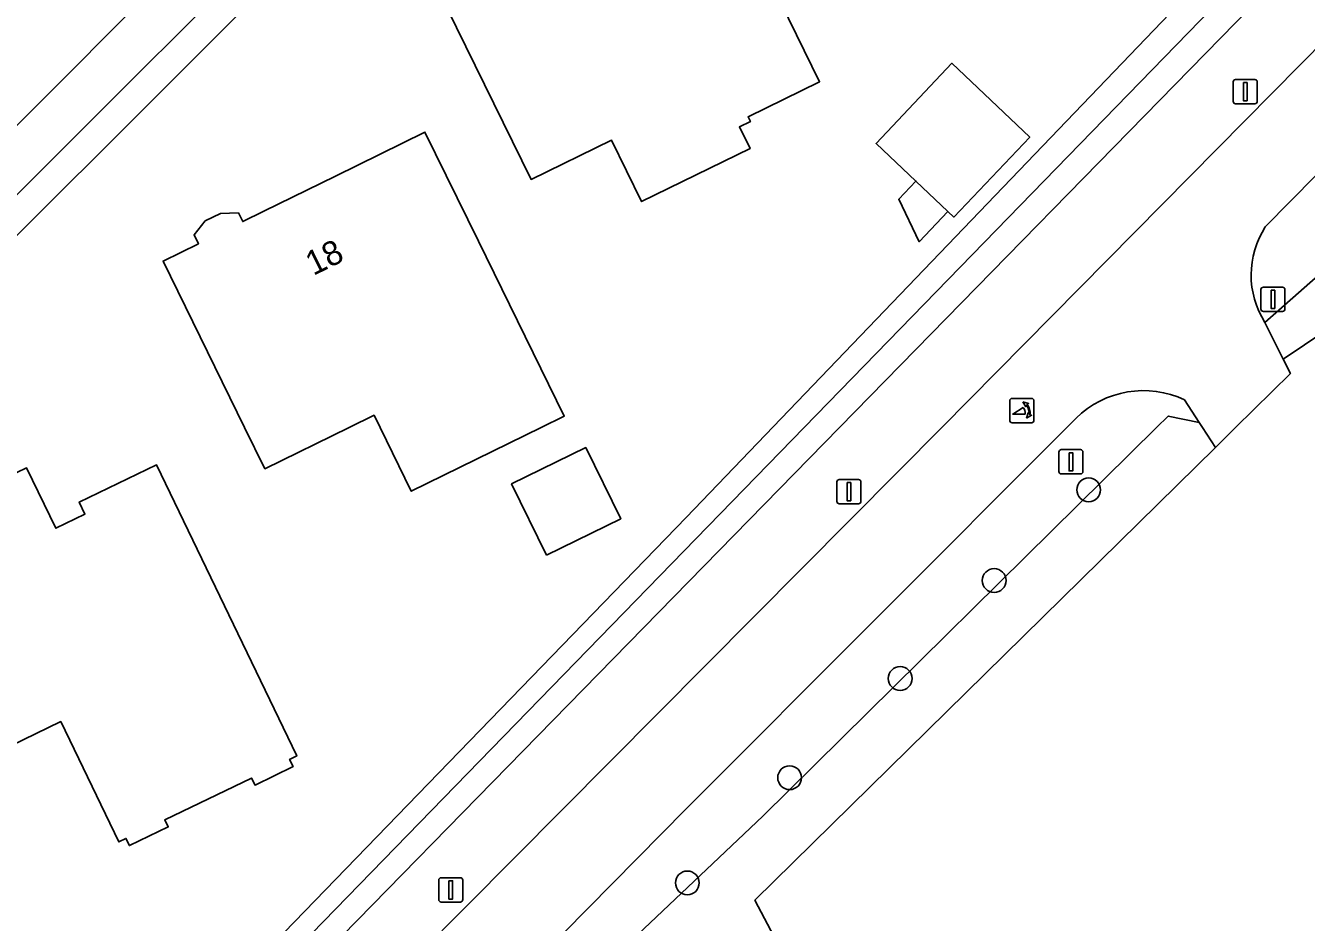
# Model space of a CAD drawing. Extents: x 160455 to 162082, y 388339 to 389736.
# Drawn here: x 160854.5 to 160907.2, y 389229.6 to 389266.5 of the extents above; entities that cross this region are included whole.
import ezdxf

# ---------------------------------------------------------------- set-up
doc = ezdxf.new("R2010")
doc.units = 0
for name, color, linetype in [('IMGEO_Afsluitpaal', 7, 'Continuous'), ('IMGEO_Berm_groen', 7, 'Continuous'), ('IMGEO_Boom', 7, 'Continuous'), ('IMGEO_Erf', 7, 'Continuous'), ('IMGEO_Greppel_droge_sloot', 7, 'Continuous'), ('IMGEO_Groenvoorziening', 7, 'Continuous'), ('IMGEO_Hek', 7, 'Continuous'), ('IMGEO_Lichtmast', 7, 'Continuous'), ('IMGEO_Pand', 7, 'Continuous'), ('IMGEO_Pand_nummerreeks', 7, 'Continuous'), ('IMGEO_Parkeervlak_open', 7, 'Continuous'), ('IMGEO_Poller', 7, 'Continuous'), ('IMGEO_Rijbaan_lokaal_gesloten', 7, 'Continuous'), ('IMGEO_Voetpad_open', 7, 'Continuous'), ('IMGEO_Waterloop', 7, 'Continuous')]:
    doc.layers.add(name, color=color, linetype=linetype)

msp = doc.modelspace()

# ---------------------------------------------------------------- linework, layer by layer
at = {"layer": 'IMGEO_Afsluitpaal'}
for p, q in [((160905.337, 389254.872), (160905.337, 389255.672)), ((160905.337, 389255.672), (160905.337, 389254.872)), ((160905.437, 389255.772), (160906.227, 389255.772)), ((160906.227, 389255.772), (160905.437, 389255.772)), ((160906.327, 389255.672), (160906.327, 389254.872)), ((160906.327, 389254.872), (160906.327, 389255.672)), ((160906.227, 389254.772), (160905.437, 389254.772)), ((160905.437, 389254.772), (160906.227, 389254.772)), ((160897.023, 389248.188), (160897.023, 389248.988)), ((160897.023, 389248.988), (160897.023, 389248.188)), ((160897.123, 389249.088), (160897.913, 389249.088)), ((160897.913, 389249.088), (160897.123, 389249.088)), ((160898.013, 389248.988), (160898.013, 389248.188)), ((160898.013, 389248.188), (160898.013, 389248.988)), ((160897.913, 389248.088), (160897.123, 389248.088)), ((160897.123, 389248.088), (160897.913, 389248.088))]:
    msp.add_line(p, q, dxfattribs=at)
for points in [[(160905.757, 389255.647), (160905.907, 389255.647), (160905.907, 389254.897), (160905.757, 389254.897), (160905.757, 389255.647)], [(160897.443, 389248.963), (160897.593, 389248.963), (160897.593, 389248.213), (160897.443, 389248.213), (160897.443, 389248.963)]]:
    msp.add_lwpolyline(points, dxfattribs=at)
for centre, start, end in [((160905.437, 389255.672), 90, 180), ((160905.437, 389255.672), 90, 180), ((160906.227, 389255.672), 0, 90), ((160906.227, 389255.672), 360, 90), ((160905.437, 389254.872), 180, 270), ((160905.437, 389254.872), 180, 270), ((160906.227, 389254.872), 270, 0), ((160906.227, 389254.872), 270, 0), ((160897.123, 389248.988), 90, 180), ((160897.123, 389248.988), 90, 180), ((160897.913, 389248.988), 0, 90), ((160897.913, 389248.988), 360, 90), ((160897.123, 389248.188), 180, 270), ((160897.123, 389248.188), 180, 270), ((160897.913, 389248.188), 270, 0), ((160897.913, 389248.188), 270, 0)]:
    msp.add_arc(centre, 0.1, start, end, dxfattribs=at)
at = {"layer": 'IMGEO_Berm_groen'}
msp.add_lwpolyline([(160870.656, 389228.309), (160890.394, 389248.173), (160892.2, 389250), (160914.881, 389272.948), (160920.665, 389278.775), (160922.065, 389280.415), (160923.85, 389282.308), (160923.562, 389282.652), (160921.88, 389284.617), (160887.998, 389250), (160853.879, 389215.14), (160851.494, 389212.563), (160848.916, 389210.18), (160846.16, 389208.004), (160846.913, 389206.534), (160847.69, 389206.907), (160850.62, 389209.147), (160857.999, 389215.772)], close=True, dxfattribs=at)
for points in [[(160884.843, 389234.014), (160901.045, 389250), (160901.523, 389250.472), (160902.799, 389250.209), (160902.197, 389251.136)], [(160897.728, 389250.378), (160897.351, 389250), (160881.689, 389234.313), (160873.607, 389226.128), (160866.026, 389218.626), (160865.97, 389218.544), (160865.922, 389218.458), (160865.881, 389218.368), (160865.849, 389218.274), (160865.825, 389218.178), (160865.81, 389218.08), (160865.803, 389217.981), (160865.806, 389217.882), (160865.817, 389217.784), (160865.837, 389217.687), (160865.866, 389217.592), (160865.888, 389217.535), (160866.419, 389216.474), (160869.903, 389219.878), (160884.843, 389234.014)]]:
    msp.add_lwpolyline(points, dxfattribs=at)
msp.add_arc((160900.504, 389247.563), 3.954, 64.6507, 134.6022, dxfattribs=at)
at = {"layer": 'IMGEO_Boom'}
for centre in [(160898.249, 389247.435), (160894.36, 389243.704), (160890.491, 389239.674), (160885.942, 389235.594), (160881.732, 389231.265)]:
    msp.add_circle(centre, 0.489, dxfattribs=at)
at = {"layer": 'IMGEO_Erf'}
for points in [[(160900.397, 389304.112), (160889.626, 389293.379), (160867.245, 389270.976), (160846.216, 389250), (160833.909, 389237.724), (160832.397, 389236.292), (160844.925, 389210.52), (160845.146, 389210.064), (160857.93, 389221.775), (160881.681, 389246.302), (160902.239, 389267.711)], [(160979.695, 389203.341), (160977.108, 389208.451), (160972.884, 389206.319), (160971.771, 389205.758), (160969.026, 389211.114), (160941.881, 389264.074), (160931.643, 389261.015), (160911.604, 389256.404), (160906.256, 389252.814), (160906.55, 389252.215), (160904.296, 389250), (160903.465, 389249.183), (160884.515, 389230.559), (160899.419, 389202.29), (160907.13, 389187.879), (160912.769, 389177.305), (160913.598, 389175.984), (160922.466, 389180.512), (160922.556, 389180.328), (160951.698, 389120.819)]]:
    msp.add_lwpolyline(points, dxfattribs=at)
for points in [[(160871.472, 389268.035), (160874.775, 389269.667), (160874.333, 389270.562), (160878.816, 389272.743), (160879.253, 389271.85), (160879.69, 389272.064), (160879.786, 389271.868), (160882.732, 389273.308), (160887.176, 389264.22), (160884.23, 389262.779), (160884.326, 389262.583), (160883.879, 389262.365), (160884.316, 389261.472), (160879.852, 389259.29), (160878.612, 389261.825), (160875.3, 389260.206)], [(160892.455, 389258.887), (160891.277, 389257.642), (160890.435, 389259.389), (160891.139, 389260.133), (160889.497, 389261.687), (160892.615, 389264.981), (160895.821, 389261.946), (160892.703, 389258.652)], [(160873.139, 389257.662), (160876.667, 389250.467), (160875.715, 389250), (160870.372, 389247.38), (160869.087, 389250), (160868.839, 389250.505), (160867.81, 389250), (160864.349, 389248.302), (160863.516, 389250), (160860.16, 389256.842), (160861.612, 389257.56), (160861.434, 389257.921), (160861.893, 389258.505), (160862.516, 389258.804), (160863.26, 389258.826), (160863.436, 389258.467), (160864.301, 389258.892), (160867.258, 389260.344), (160870.936, 389262.15)], [(160875.935, 389244.744), (160874.497, 389247.676), (160877.554, 389249.175), (160878.992, 389246.243)], [(160865.662, 389236.488), (160865.365, 389236.345), (160865.508, 389236.048), (160863.942, 389235.292), (160863.803, 389235.58), (160860.23, 389233.857), (160860.369, 389233.569), (160858.776, 389232.8), (160858.633, 389233.097), (160858.336, 389232.954), (160855.948, 389237.904), (160853.374, 389236.662), (160849.003, 389245.656), (160849.79, 389246.043), (160849.742, 389246.141), (160853.691, 389248.057), (160853.739, 389247.958), (160854.535, 389248.343), (160855.741, 389245.856), (160856.945, 389246.439), (160856.708, 389246.928), (160859.883, 389248.467)]]:
    msp.add_lwpolyline(points, close=True, dxfattribs=at)
at = {"layer": 'IMGEO_Greppel_droge_sloot'}
msp.add_lwpolyline([(160947.644, 389257.639), (160942.773, 389264.724), (160940.019, 389268.145), (160927.121, 389276.513), (160924.197, 389273.379), (160936.991, 389266.357), (160928.346, 389262.044), (160909.889, 389258.182), (160905.504, 389254.321), (160906.256, 389252.814), (160911.604, 389256.404), (160931.643, 389261.015), (160941.881, 389264.074), (160969.026, 389211.114), (160969.244, 389211.469), (160971.39, 389212.21)], close=True, dxfattribs=at)
at = {"layer": 'IMGEO_Groenvoorziening'}
for points in [[(160853.898, 389216.458), (160886.534, 389250), (160921.088, 389285.514), (160920.48, 389286.174), (160902.239, 389267.711), (160881.681, 389246.302), (160857.93, 389221.775), (160845.146, 389210.064), (160845.569, 389209.194), (160848.528, 389211.401), (160851.31, 389213.827)], [(160853.879, 389215.14), (160887.998, 389250), (160921.88, 389284.617), (160921.088, 389285.514), (160886.534, 389250), (160853.898, 389216.458), (160851.31, 389213.827), (160848.528, 389211.401), (160845.569, 389209.194), (160845.733, 389208.863), (160846.16, 389208.004), (160848.916, 389210.18), (160851.494, 389212.563)]]:
    msp.add_lwpolyline(points, close=True, dxfattribs=at)
for points in [[(160926.491, 389279.283), (160924.251, 389277.239), (160905.518, 389258.251)], [(160905.504, 389254.321), (160909.889, 389258.182), (160928.346, 389262.044), (160936.991, 389266.357), (160924.197, 389273.379), (160927.121, 389276.513), (160940.019, 389268.145), (160942.773, 389264.724), (160947.644, 389257.639), (160971.39, 389212.21), (160969.244, 389211.469), (160969.026, 389211.114), (160971.771, 389205.758), (160972.884, 389206.319), (160977.108, 389208.451)]]:
    msp.add_lwpolyline(points, dxfattribs=at)
msp.add_arc((160908.562, 389256.275), 3.629, 147.0137, 212.5781, dxfattribs=at)
at = {"layer": 'IMGEO_Hek'}
msp.add_lwpolyline([(160845.146, 389210.064), (160857.93, 389221.775), (160881.681, 389246.302), (160902.239, 389267.711), (160920.48, 389286.174)], dxfattribs=at)
at = {"layer": 'IMGEO_Lichtmast'}
for p, q in [((160904.294, 389264.314), (160905.084, 389264.314)), ((160905.084, 389264.314), (160904.294, 389264.314)), ((160904.194, 389263.414), (160904.194, 389264.214)), ((160904.194, 389264.214), (160904.194, 389263.414)), ((160905.184, 389264.214), (160905.184, 389263.414)), ((160905.184, 389263.414), (160905.184, 389264.214)), ((160905.084, 389263.314), (160904.294, 389263.314)), ((160904.294, 389263.314), (160905.084, 389263.314)), ((160887.886, 389246.961), (160887.886, 389247.761)), ((160887.886, 389247.761), (160887.886, 389246.961)), ((160887.986, 389247.861), (160888.776, 389247.861)), ((160888.776, 389247.861), (160887.986, 389247.861)), ((160888.876, 389247.761), (160888.876, 389246.961)), ((160888.876, 389246.961), (160888.876, 389247.761)), ((160888.776, 389246.861), (160887.986, 389246.861)), ((160887.986, 389246.861), (160888.776, 389246.861)), ((160871.503, 389230.579), (160871.503, 389231.379)), ((160871.503, 389231.379), (160871.503, 389230.579)), ((160871.603, 389231.479), (160872.393, 389231.479)), ((160872.393, 389231.479), (160871.603, 389231.479)), ((160872.493, 389231.379), (160872.493, 389230.579)), ((160872.493, 389230.579), (160872.493, 389231.379)), ((160872.393, 389230.479), (160871.603, 389230.479)), ((160871.603, 389230.479), (160872.393, 389230.479))]:
    msp.add_line(p, q, dxfattribs=at)
for points in [[(160904.614, 389264.189), (160904.764, 389264.189), (160904.764, 389263.439), (160904.614, 389263.439), (160904.614, 389264.189)], [(160888.306, 389247.736), (160888.456, 389247.736), (160888.456, 389246.986), (160888.306, 389246.986), (160888.306, 389247.736)], [(160871.923, 389231.354), (160872.073, 389231.354), (160872.073, 389230.604), (160871.923, 389230.604), (160871.923, 389231.354)]]:
    msp.add_lwpolyline(points, dxfattribs=at)
for centre, start, end in [((160904.294, 389264.214), 90, 180), ((160904.294, 389264.214), 90, 180), ((160905.084, 389264.214), 0, 90), ((160905.084, 389264.214), 360, 90), ((160904.294, 389263.414), 180, 270), ((160904.294, 389263.414), 180, 270), ((160905.084, 389263.414), 270, 0), ((160905.084, 389263.414), 270, 0), ((160887.986, 389247.761), 90, 180), ((160887.986, 389247.761), 90, 180), ((160888.776, 389247.761), 0, 90), ((160888.776, 389247.761), 360, 90), ((160887.986, 389246.961), 180, 270), ((160887.986, 389246.961), 180, 270), ((160888.776, 389246.961), 270, 0), ((160888.776, 389246.961), 270, 0), ((160871.603, 389231.379), 90, 180), ((160871.603, 389231.379), 90, 180), ((160872.393, 389231.379), 0, 90), ((160872.393, 389231.379), 360, 90), ((160871.603, 389230.579), 180, 270), ((160871.603, 389230.579), 180, 270), ((160872.393, 389230.579), 270, 0), ((160872.393, 389230.579), 270, 0)]:
    msp.add_arc(centre, 0.1, start, end, dxfattribs=at)
at = {"layer": 'IMGEO_Pand'}
for points in [[(160879.852, 389259.29), (160884.316, 389261.472), (160883.879, 389262.365), (160884.326, 389262.583), (160884.23, 389262.779), (160887.176, 389264.22), (160882.732, 389273.308), (160879.786, 389271.868), (160879.69, 389272.064), (160879.253, 389271.85), (160878.816, 389272.743), (160874.333, 389270.562), (160874.775, 389269.667), (160871.472, 389268.035), (160875.3, 389260.206), (160878.612, 389261.825)], [(160891.139, 389260.133), (160892.455, 389258.887), (160892.703, 389258.652), (160895.821, 389261.946), (160892.615, 389264.981), (160889.497, 389261.687)], [(160867.258, 389260.344), (160864.301, 389258.892), (160863.436, 389258.467), (160863.26, 389258.826), (160862.516, 389258.804), (160861.893, 389258.505), (160861.434, 389257.921), (160861.612, 389257.56), (160860.16, 389256.842), (160863.516, 389250), (160864.349, 389248.302), (160867.81, 389250), (160868.839, 389250.505), (160869.087, 389250), (160870.372, 389247.38), (160875.715, 389250), (160876.667, 389250.467), (160873.139, 389257.662), (160870.936, 389262.15)], [(160892.455, 389258.887), (160891.139, 389260.133), (160890.435, 389259.389), (160891.277, 389257.642)], [(160875.935, 389244.744), (160878.992, 389246.243), (160877.554, 389249.175), (160874.497, 389247.676)], [(160858.776, 389232.8), (160860.369, 389233.569), (160860.23, 389233.857), (160863.803, 389235.58), (160863.942, 389235.292), (160865.508, 389236.048), (160865.365, 389236.345), (160865.662, 389236.488), (160859.883, 389248.467), (160856.708, 389246.928), (160856.945, 389246.439), (160855.741, 389245.856), (160854.535, 389248.343), (160853.739, 389247.958), (160853.691, 389248.057), (160849.742, 389246.141), (160849.79, 389246.043), (160849.003, 389245.656), (160853.374, 389236.662), (160855.948, 389237.904), (160858.336, 389232.954), (160858.633, 389233.097)]]:
    msp.add_lwpolyline(points, close=True, dxfattribs=at)
at = {"layer": 'IMGEO_Parkeervlak_open'}
msp.add_lwpolyline([(160848.091, 389256.368), (160849.509, 389254.958), (160863.543, 389268.957), (160862.113, 389270.389), (160858.987, 389267.272)], close=True, dxfattribs=at)
at = {"layer": 'IMGEO_Poller'}
for p, q in [((160895.001, 389251.099), (160895.001, 389250.292)), ((160895.001, 389251.099), (160895.001, 389250.292)), ((160895.903, 389251.194), (160895.095, 389251.194)), ((160895.903, 389251.194), (160895.095, 389251.194)), ((160895.997, 389250.292), (160895.997, 389251.099)), ((160895.997, 389250.292), (160895.997, 389251.099)), ((160895.095, 389250.197), (160895.903, 389250.197)), ((160895.095, 389250.197), (160895.903, 389250.197))]:
    msp.add_line(p, q, dxfattribs=at)
for points in [[(160895.68, 389250.923), (160895.668, 389250.85), (160895.543, 389251.055)], [(160895.543, 389251.055), (160895.774, 389250.989), (160895.703, 389250.957)], [(160895.636, 389250.55), (160895.123, 389250.55), (160895.553, 389250.825)], [(160895.696, 389250.378), (160895.762, 389250.609), (160895.792, 389250.541)], [(160895.828, 389250.514), (160895.9, 389250.503), (160895.696, 389250.378)]]:
    msp.add_lwpolyline(points, dxfattribs=at)
for centre, radius, start, end in [((160895.095, 389251.099), 0.0946, 90, 180), ((160895.095, 389251.099), 0.0946, 90, 180), ((160895.903, 389251.099), 0.0946, 0, 90), ((160895.903, 389251.099), 0.0946, 0, 90), ((160895.308, 389250.6), 0.332, 351.3247, 42.4854), ((160895.322, 389250.61), 0.476, 351.7527, 41.1691), ((160895.322, 389250.61), 0.516, 349.3569, 42.2912), ((160895.095, 389250.292), 0.0946, 180, 270), ((160895.095, 389250.292), 0.0946, 180, 270), ((160895.903, 389250.292), 0.0946, 270, 0), ((160895.903, 389250.292), 0.0946, 270, 0)]:
    msp.add_arc(centre, radius, start, end, dxfattribs=at)
at = {"layer": 'IMGEO_Rijbaan_lokaal_gesloten'}
for points in [[(160827.481, 389236.456), (160828.316, 389237.065), (160830.464, 389238.895), (160832.095, 389240.446), (160840.181, 389248.482), (160841.68, 389250), (160842.472, 389250.802), (160842.642, 389250.949), (160845.616, 389253.922), (160848.091, 389256.368), (160858.987, 389267.272), (160862.113, 389270.389), (160864.587, 389272.863), (160873.485, 389281.773), (160875.951, 389284.22), (160871.723, 389288.141), (160869.235, 389285.669), (160866.057, 389282.459), (160854.83, 389271.264), (160854.165, 389270.591)], [(160905.518, 389258.251), (160924.251, 389277.239), (160920.665, 389278.775), (160914.881, 389272.948), (160892.2, 389250), (160890.394, 389248.173), (160870.656, 389228.309), (160857.999, 389215.772), (160850.62, 389209.147), (160847.69, 389206.907), (160846.913, 389206.534), (160842.846, 389203.712)], [(160902.197, 389251.136), (160902.799, 389250.209), (160902.935, 389250), (160903.465, 389249.183), (160904.296, 389250), (160906.55, 389252.215), (160906.256, 389252.814), (160905.504, 389254.321)], [(160852.817, 389206.312), (160860.539, 389213.196), (160863.28, 389215.91), (160863.772, 389216.357), (160863.889, 389216.475), (160866.026, 389218.626), (160873.607, 389226.128), (160881.689, 389234.313), (160897.351, 389250), (160897.728, 389250.378)]]:
    msp.add_lwpolyline(points, dxfattribs=at)
for centre, radius, start, end in [((160908.562, 389256.275), 3.629, 147.0137, 212.5781), ((160900.504, 389247.563), 3.954, 64.6507, 134.6022)]:
    msp.add_arc(centre, radius, start, end, dxfattribs=at)
at = {"layer": 'IMGEO_Voetpad_open'}
for points in [[(160828.436, 389233.158), (160832.397, 389236.292), (160833.909, 389237.724), (160846.216, 389250), (160867.245, 389270.976)], [(160863.543, 389268.957), (160849.509, 389254.958), (160847.04, 389252.495), (160844.53, 389250), (160844.046, 389249.519), (160841.601, 389247.061), (160833.083, 389238.597), (160831.372, 389236.987), (160830.464, 389238.895), (160828.316, 389237.065), (160827.481, 389236.456), (160828.396, 389234.626), (160826.142, 389233.144), (160823.111, 389231.347)]]:
    msp.add_lwpolyline(points, dxfattribs=at)
at = {"layer": 'IMGEO_Waterloop'}
msp.add_lwpolyline([(160912.769, 389177.305), (160907.13, 389187.879), (160899.419, 389202.29), (160884.515, 389230.559), (160903.465, 389249.183), (160902.935, 389250), (160902.799, 389250.209), (160901.523, 389250.472), (160901.045, 389250), (160884.843, 389234.014), (160869.903, 389219.878), (160866.419, 389216.474), (160867.05, 389215.213), (160867.61, 389214.095), (160872.211, 389218.412), (160872.458, 389218.656), (160882.767, 389228.834), (160890.227, 389215.024), (160897.315, 389201.902), (160904.839, 389187.972), (160891.03, 389181.524)], dxfattribs=at)

# ---------------------------------------------------------------- texts
at = {"layer": 'IMGEO_Pand_nummerreeks'}
msp.add_text('18', height=1, rotation=26.2238, dxfattribs=at).set_placement((160866.34, 389256.229))

doc.saveas('drawing.dxf')
